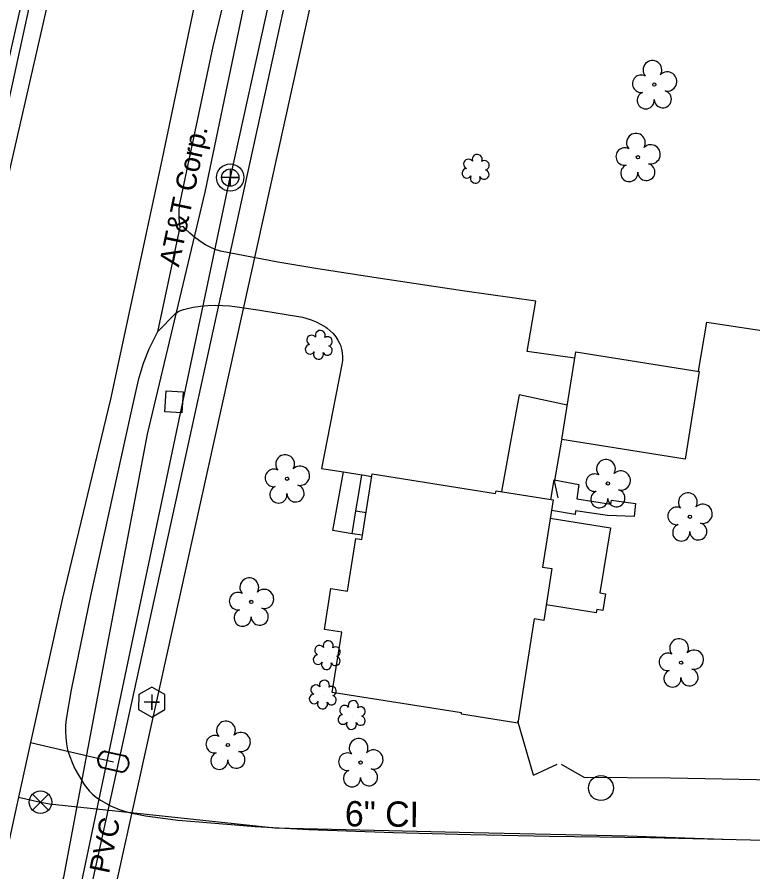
# Model space of a CAD drawing. Extents: x 1614427 to 1617186, y 896524 to 905462.
# Drawn here: x 1616335.6 to 1616481.1, y 900240.8 to 900409.8 of the extents above; entities that cross this region are included whole.
import ezdxf

# ---------------------------------------------------------------- set-up
doc = ezdxf.new("R2010")
doc.units = 0
for name, color, linetype in [('Exist Building', 7, 'Continuous'), ('Exist Other Culture Area Outline', 7, 'Continuous'), ('Exist Other Culture Fence Line', 7, 'Continuous'), ('Exist Other Culture Gate', 7, 'Continuous'), ('Exist Roads EOP', 7, 'Continuous'), ('Exist Roads EOP Other', 7, 'Continuous'), ('Exist Structure Minor Drop Inlet', 7, 'Continuous'), ('Exist Utilities Gas UG Line SUE LOS B', 7, 'Continuous'), ('Exist Utilities Other Pole CELL', 7, 'Continuous'), ('Exist Utilities Power UG Cable SUE LOS D', 7, 'Continuous'), ('Exist Utilities Sanitary Sewer Clean-Out CELL', 7, 'Continuous'), ('Exist Utilities Sanitary Sewer Manhole CELL', 7, 'Continuous'), ('Exist Utilities Sanitary Sewer UG Line', 7, 'Continuous'), ('Exist Utilities Sanitary Sewer UG Line Text', 7, 'Continuous'), ('Exist Utilities Telephone UG Cable SUE LOS B', 7, 'Continuous'), ('Exist Utilities Telephone UG FO SUE LOS B', 7, 'Continuous'), ('Exist Utilities Telephone UG FO SUE LOS B Text', 7, 'Continuous'), ('Exist Utilities TV UG FO Cable SUE LOS D', 7, 'Continuous'), ('Exist Utilities Water Meter CELL', 7, 'Continuous'), ('Exist Utilities Water UG Line SUE LOS B', 7, 'Continuous'), ('Exist Utilities Water UG Line SUE LOS B Text', 7, 'Continuous'), ('Exist Utilities Water Valve CELL', 7, 'Continuous'), ('Exist Vegetation Shrub CELL', 7, 'Continuous'), ('Exist Vegetation Tree CELL', 7, 'Continuous')]:
    doc.layers.add(name, color=color, linetype=linetype)

msp = doc.modelspace()

# ---------------------------------------------------------------- linework, layer by layer
at = {"layer": 'Exist Building'}
for points in [[(1616467.68, 900322.43), (1616443.28, 900326.3), (1616446.03, 900343.63), (1616470.43, 900339.76)], [(1616400.89, 900296.31), (1616402.54, 900306.71), (1616403.74, 900306.52), (1616405.79, 900319.48), (1616430.18, 900315.61), (1616430.28, 900316.18), (1616441.58, 900314.39), (1616439.47, 900301.09), (1616441.32, 900300.8), (1616439.7, 900290.54), (1616437.84, 900290.84), (1616434.57, 900270.24), (1616423.44, 900272.01), (1616423.48, 900272.26), (1616397.91, 900276.32), (1616399.8, 900288.22), (1616396.36, 900288.77), (1616397.64, 900296.83)]]:
    msp.add_lwpolyline(points, close=True, dxfattribs=at)
at = {"layer": 'Exist Other Culture Area Outline'}
for points in [[(1616401.84, 900307.68), (1616398.04, 900308.29), (1616400.11, 900319.89)], [(1616402.54, 900312.17), (1616403.15, 900315.65), (1616403.76, 900319.32)], [(1616441.14, 900314.46), (1616441.78, 900318.34), (1616446.65, 900317.38), (1616446.23, 900314.54), (1616452.96, 900313.48), (1616453.1, 900314.33), (1616457.86, 900313.63), (1616457.56, 900311.09), (1616452.33, 900311.27), (1616446, 900312.21), (1616445.89, 900311.49), (1616441.24, 900312.25)], [(1616403.87, 900307.36), (1616401.84, 900307.68), (1616402.54, 900312.17), (1616404.58, 900311.85)], [(1616441.01, 900310.77), (1616452.92, 900308.83), (1616450.83, 900295.96), (1616451.94, 900295.78), (1616451.41, 900292.48), (1616450.19, 900292.67), (1616450.08, 900292.03), (1616440.19, 900293.64)]]:
    msp.add_lwpolyline(points, dxfattribs=at)
at = {"layer": 'Exist Other Culture Fence Line'}
for p, q in [((1616441.81, 900317.81), (1616443.3, 900326.14)), ((1616437.7, 900259.97), (1616434.62, 900270.6))]:
    msp.add_line(p, q, dxfattribs=at)
msp.add_lwpolyline([(1616470.29, 900339.78), (1616471.96, 900349.49), (1616501.94, 900344.96), (1616557.05, 900336.47), (1616548.78, 900294.67), (1616541.02, 900257.79), (1616505.58, 900258.59), (1616464.76, 900259.34), (1616447.73, 900259.49)], dxfattribs=at)
at = {"layer": 'Exist Other Culture Gate'}
for p, q in [((1616441.81, 900317.81), (1616442.49, 900314.77)), ((1616437.7, 900259.97), (1616442.34, 900262.13)), ((1616447.73, 900259.49), (1616443.2, 900262.08))]:
    msp.add_line(p, q, dxfattribs=at)
at = {"layer": 'Exist Roads EOP'}
for points in [[(1616277.78, 900124.91), (1616283.67, 900152.17), (1616291.12, 900186.08), (1616298.45, 900219.92), (1616305.64, 900251.41), (1616313.34, 900285.67), (1616320.34, 900318.08), (1616327.24, 900348.71), (1616334.4, 900380.72), (1616342.13, 900414.51), (1616348.75, 900444.16), (1616354.62, 900470.67), (1616359.82, 900493.8), (1616362.54, 900506.97)], [(1616379.74, 900426.85), (1616374.33, 900403.93), (1616367.67, 900372.56), (1616367.59, 900371.42), (1616367.58, 900370.28), (1616367.65, 900369.15), (1616367.76, 900368.28), (1616365.44, 900357.46), (1616363.35, 900347.56), (1616361.67, 900344.15), (1616360.54, 900341.32), (1616359.56, 900338.03), (1616358.09, 900331.58), (1616350.12, 900295.42), (1616346.3, 900276.84), (1616345.29, 900271), (1616345.19, 900269.79), (1616345.17, 900268.58), (1616345.22, 900267.37), (1616345.36, 900266.16), (1616345.58, 900264.97), (1616345.59, 900264.91), (1616346, 900263.66), (1616346.49, 900262.43), (1616347.05, 900261.24), (1616347.68, 900260.08), (1616348.28, 900259.11), (1616348.73, 900258.31), (1616349.26, 900257.56), (1616349.84, 900256.86), (1616350.49, 900256.21), (1616351.06, 900255.72), (1616352.07, 900255.03), (1616353.13, 900254.41), (1616354.23, 900253.85), (1616355.36, 900253.37), (1616355.48, 900253.32), (1616356.86, 900252.87), (1616358.26, 900252.48), (1616359.69, 900252.17), (1616361, 900251.95), (1616367.39, 900251.06), (1616370.73, 900250.79), (1616382.66, 900249.79), (1616393.29, 900249.2), (1616410, 900248.63), (1616425.32, 900248.21), (1616440.87, 900247.9), (1616460.7, 900247.66), (1616480.61, 900247.18), (1616502, 900246.93)]]:
    msp.add_lwpolyline(points, dxfattribs=at)
at = {"layer": 'Exist Roads EOP Other'}
for points in [[(1616445.83, 900342.39), (1616436.41, 900343.7), (1616438.13, 900353.64), (1616424.1, 900355.61), (1616406.15, 900358.29), (1616394.68, 900360.06), (1616387.14, 900361.35), (1616375.79, 900363.52), (1616374.78, 900363.87), (1616373.79, 900364.3), (1616372.84, 900364.79), (1616371.93, 900365.36), (1616371.63, 900365.56), (1616370.65, 900366.29), (1616369.72, 900367.08), (1616368.85, 900367.93), (1616368.45, 900368.36), (1616367.76, 900368.28)], [(1616363.35, 900347.56), (1616366.93, 900351.21), (1616367.41, 900351.54), (1616367.93, 900351.8), (1616368.49, 900351.99), (1616369.02, 900352.12), (1616370.44, 900352.41), (1616371.87, 900352.63), (1616373.32, 900352.76), (1616374.77, 900352.81), (1616376.22, 900352.79), (1616377.66, 900352.68), (1616379.1, 900352.5), (1616383.18, 900351.89), (1616392.05, 900350.44), (1616392.67, 900350.27), (1616393.71, 900349.93), (1616394.71, 900349.52), (1616395.69, 900349.03), (1616396.62, 900348.48), (1616396.88, 900348.29), (1616397.5, 900347.78), (1616398.07, 900347.21), (1616398.58, 900346.58), (1616399.03, 900345.91), (1616399.41, 900345.19), (1616399.52, 900344.9), (1616399.73, 900344.17), (1616399.87, 900343.41), (1616399.92, 900342.65), (1616399.9, 900341.88), (1616399.79, 900341.12), (1616398.02, 900332.02), (1616395.78, 900320.56), (1616400.11, 900319.89), (1616403.76, 900319.32), (1616403.9, 900319.3), (1616405.72, 900319.01)], [(1616444.35, 900333.06), (1616434.85, 900335.12), (1616433.37, 900327.26), (1616431.34, 900316.01)]]:
    msp.add_lwpolyline(points, dxfattribs=at)
at = {"layer": 'Exist Structure Minor Drop Inlet'}
msp.add_lwpolyline([(1616365.06, 900335.9), (1616368.46, 900335.68), (1616368.2, 900331.56), (1616364.8, 900331.78)], close=True, dxfattribs=at)
at = {"layer": 'Exist Utilities Gas UG Line SUE LOS B'}
msp.add_lwpolyline([(1616341.84, 900429.49), (1616331.7, 900383.47), (1616322.64, 900340.02), (1616315.91, 900311.24), (1616305.4, 900264.37), (1616296.04, 900222.38), (1616283.72, 900168.25), (1616273.78, 900123.94), (1616270.66, 900110.37), (1616270.1, 900108.73), (1616268.22, 900097.82), (1616259.71, 900057.93), (1616250.88, 900021.2)], dxfattribs=at)
at = {"layer": 'Exist Utilities Other Pole CELL'}
msp.add_circle((1616451.01, 900257.42), 2.46, dxfattribs=at)
at = {"layer": 'Exist Utilities Power UG Cable SUE LOS D'}
msp.add_lwpolyline([(1616314.39, 900071.71), (1616346.64, 900221.1), (1616409.48, 900508.01), (1616444.89, 900672.03)], dxfattribs=at)
at = {"layer": 'Exist Utilities Sanitary Sewer Clean-Out CELL'}
msp.add_line((1616362.22, 900274.4), (1616362.22, 900274.4), dxfattribs=at)
msp.add_lwpolyline([(1616359.64, 900275.9), (1616359.63, 900272.92), (1616362.21, 900271.42), (1616364.79, 900272.91), (1616364.8, 900275.89), (1616362.22, 900277.38)], close=True, dxfattribs=at)
msp.add_lwpolyline([(1616362.22, 900275.92), (1616362.22, 900272.89), (1616362.22, 900274.4), (1616363.73, 900274.4), (1616360.7, 900274.4)], dxfattribs=at)
at = {"layer": 'Exist Utilities Sanitary Sewer Manhole CELL'}
msp.add_lwpolyline([(1616377.73, 900379.76), (1616377.73, 900376.33), (1616377.73, 900378.05), (1616379.44, 900378.05), (1616376.02, 900378.05)], dxfattribs=at)
for radius in [2.69, 1.71]:
    msp.add_circle((1616377.73, 900378.05), radius, dxfattribs=at)
at = {"layer": 'Exist Utilities Sanitary Sewer UG Line'}
msp.add_line((1616444.7, 900682.44), (1616377.74, 900378.04), dxfattribs=at)
msp.add_lwpolyline([(1616305.43, 900049.6), (1616345.82, 900226.73), (1616377.74, 900378.04)], dxfattribs=at)
at = {"layer": 'Exist Utilities Telephone UG Cable SUE LOS B'}
msp.add_lwpolyline([(1616386.12, 900682.91), (1616386.81, 900681.58), (1616394.6, 900671.02), (1616389.67, 900649.4), (1616380.18, 900605.35), (1616369.98, 900559.03), (1616357.77, 900508.45), (1616349.26, 900467.52), (1616339.86, 900427.66), (1616330.19, 900385.17), (1616320.48, 900341.52), (1616313.9, 900340.07), (1616311.89, 900339.38)], dxfattribs=at)
at = {"layer": 'Exist Utilities Telephone UG FO SUE LOS B'}
msp.add_lwpolyline([(1616381.89, 900419.08), (1616372.74, 900375.18), (1616361.31, 900327.32), (1616353.34, 900285.35), (1616344.78, 900239.81), (1616332.62, 900198.17), (1616325.55, 900164.34), (1616315.15, 900117.57), (1616305.05, 900073.25), (1616294.6, 900026.16), (1616283.17, 899975.46), (1616275.63, 899938.03), (1616264.27, 899888.11), (1616255.84, 899848.11), (1616247.08, 899816.75), (1616242.07, 899803.13), (1616239.49, 899790.4), (1616238.03, 899772.42), (1616232.38, 899741.15), (1616223.26, 899694.54), (1616214.77, 899656.74), (1616205.17, 899614.27)], dxfattribs=at)
at = {"layer": 'Exist Utilities TV UG FO Cable SUE LOS D'}
msp.add_lwpolyline([(1616351.28, 900220.72), (1616414.71, 900507.45), (1616449.63, 900671.08), (1616477.75, 900802.82), (1616502.4, 900916.25), (1616548.57, 901130.04)], dxfattribs=at)
at = {"layer": 'Exist Utilities Water Meter CELL'}
msp.add_line((1616354.64, 900262.62), (1616354.64, 900262.62), dxfattribs=at)
for points in [[(1616353, 900264.6), (1616356.97, 900263.7)], [(1616353.03, 900264.73), (1616357, 900263.83)], [(1616356.25, 900260.51), (1616352.25, 900261.42)], [(1616356.28, 900260.65), (1616352.28, 900261.56)]]:
    msp.add_lwpolyline(points, dxfattribs=at)
for centre, radius, start, end in [((1616353.36, 900262.91), 1.86, 100.3665, 233.1679), ((1616353.37, 900262.91), 1.73, 102.4894, 230.9709), ((1616355.9, 900262.34), 1.86, 280.8368, 53.4969), ((1616355.91, 900262.34), 1.73, 282.3157, 52.0613)]:
    msp.add_arc(centre, radius, start, end, dxfattribs=at)
at = {"layer": 'Exist Utilities Water UG Line SUE LOS B'}
msp.add_line((1616338.25, 900266.44), (1616354.64, 900262.62), dxfattribs=at)
for points in [[(1616373.54, 900426.18), (1616364.03, 900380.59), (1616354.08, 900334.27), (1616344.58, 900294.92), (1616338.25, 900266.44), (1616335.91, 900255.64), (1616329.08, 900224.67), (1616321.8, 900194.38), (1616312.34, 900147.74), (1616304.15, 900111.94), (1616298.97, 900086.16), (1616288.43, 900036.76), (1616281.36, 900005.29), (1616273.73, 899969.37), (1616269.73, 899949.09), (1616263.66, 899921.5), (1616252.3, 899872.96), (1616246.68, 899847.05), (1616246.28, 899844.64), (1616235.9, 899798.65), (1616224.75, 899745.7), (1616213.77, 899696.35), (1616205.16, 899658.03), (1616191.69, 899595.33)], [(1616335.91, 900255.64), (1616340.22, 900254.64), (1616341.98, 900254.3), (1616386.58, 900249.54), (1616425.84, 900248.61), (1616456.25, 900247.99), (1616477.07, 900247.24)]]:
    msp.add_lwpolyline(points, dxfattribs=at)
at = {"layer": 'Exist Utilities Water Valve CELL'}
msp.add_lwpolyline([(1616341.79, 900256.21), (1616338.64, 900253.06), (1616340.22, 900254.64), (1616341.79, 900253.06), (1616338.64, 900256.21)], dxfattribs=at)
msp.add_circle((1616340.22, 900254.64), 2.23, dxfattribs=at)
at = {"layer": 'Exist Vegetation Shrub CELL'}
for p, q in [((1616426.32, 900379.6), (1616426.32, 900379.6)), ((1616395.32, 900344.81), (1616395.32, 900344.81)), ((1616396.9, 900283.49), (1616396.9, 900283.49)), ((1616396.12, 900275.7), (1616396.12, 900275.7)), ((1616401.83, 900271.67), (1616401.83, 900271.67))]:
    msp.add_line(p, q, dxfattribs=at)
for centre, radius, start, end in [((1616426.55, 900381.64), 0.99, 334.8391, 200.4717), ((1616424.84, 900380.72), 0.968, 35.8908, 245.4216), ((1616427.99, 900380.47), 0.929, 284.4567, 126.0861), ((1616424.52, 900378.89), 0.955, 95.1099, 327.9534), ((1616427.96, 900378.67), 0.937, 204.9913, 73.4601), ((1616426.19, 900377.91), 0.984, 151.2797, 21.387), ((1616393.84, 900345.94), 0.968, 35.8908, 245.4216), ((1616395.55, 900346.85), 0.99, 334.8391, 200.4717), ((1616396.99, 900345.68), 0.929, 284.4567, 126.0861), ((1616393.52, 900344.11), 0.955, 95.1099, 327.9534), ((1616396.96, 900343.88), 0.937, 204.9913, 73.4601), ((1616395.19, 900343.13), 0.984, 151.2797, 21.387), ((1616395.41, 900284.62), 0.968, 35.8908, 245.4216), ((1616397.12, 900285.53), 0.99, 334.8391, 200.4717), ((1616398.57, 900284.36), 0.929, 284.4567, 126.0861), ((1616395.1, 900282.79), 0.955, 95.1099, 327.9534), ((1616396.77, 900281.81), 0.984, 151.2797, 21.387), ((1616398.53, 900282.56), 0.937, 204.9913, 73.4601), ((1616394.64, 900276.83), 0.968, 35.8908, 245.4216), ((1616396.35, 900277.74), 0.99, 334.8391, 200.4717), ((1616397.79, 900276.57), 0.929, 284.4567, 126.0861), ((1616394.32, 900275), 0.955, 95.1099, 327.9534), ((1616397.76, 900274.78), 0.937, 204.9913, 73.4601), ((1616395.99, 900274.02), 0.984, 151.2797, 21.387), ((1616400.35, 900272.79), 0.968, 35.8908, 245.4216), ((1616402.06, 900273.71), 0.99, 334.8391, 200.4717), ((1616403.5, 900272.54), 0.929, 284.4567, 126.0861), ((1616400.03, 900270.96), 0.955, 95.1099, 327.9534), ((1616401.7, 900269.98), 0.984, 151.2797, 21.387), ((1616403.47, 900270.74), 0.937, 204.9913, 73.4601)]:
    msp.add_arc(centre, radius, start, end, dxfattribs=at)
at = {"layer": 'Exist Vegetation Tree CELL'}
for p, q in [((1616461.57, 900396.44), (1616461.57, 900396.44)), ((1616458.31, 900382.06), (1616458.31, 900382.06)), ((1616388.98, 900318.54), (1616388.98, 900318.54)), ((1616452.4, 900317.6), (1616452.4, 900317.6)), ((1616468.59, 900311.03), (1616468.59, 900311.03)), ((1616381.88, 900294.19), (1616381.88, 900294.19)), ((1616466.86, 900282.19), (1616466.86, 900282.19)), ((1616377.27, 900265.92), (1616377.27, 900265.92)), ((1616403.5, 900262.46), (1616403.5, 900262.46))]:
    msp.add_line(p, q, dxfattribs=at)
for centre in [(1616461.57, 900396.44), (1616458.31, 900382.06), (1616388.98, 900318.54), (1616452.4, 900317.6), (1616468.59, 900311.03), (1616381.88, 900294.19), (1616466.86, 900282.19), (1616377.27, 900265.92), (1616403.5, 900262.46)]:
    msp.add_circle(centre, 0.326, dxfattribs=at)
for centre, radius, start, end in [((1616461.19, 900399.31), 1.86, 330.1651, 219.7134), ((1616464.12, 900397.03), 1.9, 257.1011, 134.1999), ((1616458.97, 900396.59), 1.73, 62.6636, 279.3457), ((1616459.87, 900393.32), 1.69, 111.5671, 6.231), ((1616463.25, 900393.54), 1.7, 181.2822, 74.56), ((1616457.93, 900384.93), 1.86, 330.1651, 219.7134), ((1616455.71, 900382.21), 1.73, 62.6636, 279.3457), ((1616460.86, 900382.65), 1.9, 257.1011, 134.1999), ((1616456.61, 900378.94), 1.69, 111.5671, 6.231), ((1616459.99, 900379.16), 1.7, 181.2822, 74.56), ((1616388.59, 900321.42), 1.86, 330.1651, 219.7134), ((1616452.01, 900320.48), 1.86, 330.1651, 219.7134), ((1616386.37, 900318.7), 1.73, 62.6636, 279.3457), ((1616391.53, 900319.13), 1.9, 257.1011, 134.1999), ((1616449.79, 900317.76), 1.73, 62.6636, 279.3457), ((1616454.94, 900318.19), 1.9, 257.1011, 134.1999), ((1616387.27, 900315.42), 1.69, 111.5671, 6.231), ((1616390.65, 900315.64), 1.7, 181.2822, 74.56), ((1616450.69, 900314.48), 1.69, 111.5671, 6.231), ((1616454.07, 900314.7), 1.7, 181.2822, 74.56), ((1616468.2, 900313.9), 1.86, 330.1651, 219.7134), ((1616465.98, 900311.18), 1.73, 62.6636, 279.3457), ((1616471.13, 900311.61), 1.9, 257.1011, 134.1999), ((1616466.88, 900307.9), 1.69, 111.5671, 6.231), ((1616470.26, 900308.13), 1.7, 181.2822, 74.56), ((1616381.5, 900297.07), 1.86, 330.1651, 219.7134), ((1616379.28, 900294.35), 1.73, 62.6636, 279.3457), ((1616384.43, 900294.78), 1.9, 257.1011, 134.1999), ((1616380.18, 900291.07), 1.69, 111.5671, 6.231), ((1616383.56, 900291.29), 1.7, 181.2822, 74.56), ((1616466.47, 900285.06), 1.86, 330.1651, 219.7134), ((1616464.25, 900282.34), 1.73, 62.6636, 279.3457), ((1616469.41, 900282.78), 1.9, 257.1011, 134.1999), ((1616465.15, 900279.07), 1.69, 111.5671, 6.231), ((1616468.53, 900279.29), 1.7, 181.2822, 74.56), ((1616376.89, 900268.79), 1.86, 330.1651, 219.7134), ((1616374.67, 900266.07), 1.73, 62.6636, 279.3457), ((1616379.82, 900266.51), 1.9, 257.1011, 134.1999), ((1616403.11, 900265.33), 1.86, 330.1651, 219.7134), ((1616375.57, 900262.8), 1.69, 111.5671, 6.231), ((1616378.95, 900263.02), 1.7, 181.2822, 74.56), ((1616400.89, 900262.61), 1.73, 62.6636, 279.3457), ((1616406.04, 900263.05), 1.9, 257.1011, 134.1999), ((1616401.79, 900259.34), 1.69, 111.5671, 6.231), ((1616405.17, 900259.56), 1.7, 181.2822, 74.56)]:
    msp.add_arc(centre, radius, start, end, dxfattribs=at)

# ---------------------------------------------------------------- texts
at = {"layer": 'Exist Utilities Sanitary Sewer UG Line Text'}
msp.add_text('8" PVC', height=4, rotation=78.0873, dxfattribs=at).set_placement((1616352.44, 900234.12))
at = {"layer": 'Exist Utilities Telephone UG FO SUE LOS B Text'}
msp.add_text('AT&T Corp.', height=4, rotation=78.2332, dxfattribs=at).set_placement((1616367.58, 900360.24))
at = {"layer": 'Exist Utilities Water UG Line SUE LOS B Text'}
msp.add_text('6" CI', height=5, rotation=359.4815, dxfattribs=at).set_placement((1616400.39, 900249.86))

doc.saveas('drawing.dxf')
